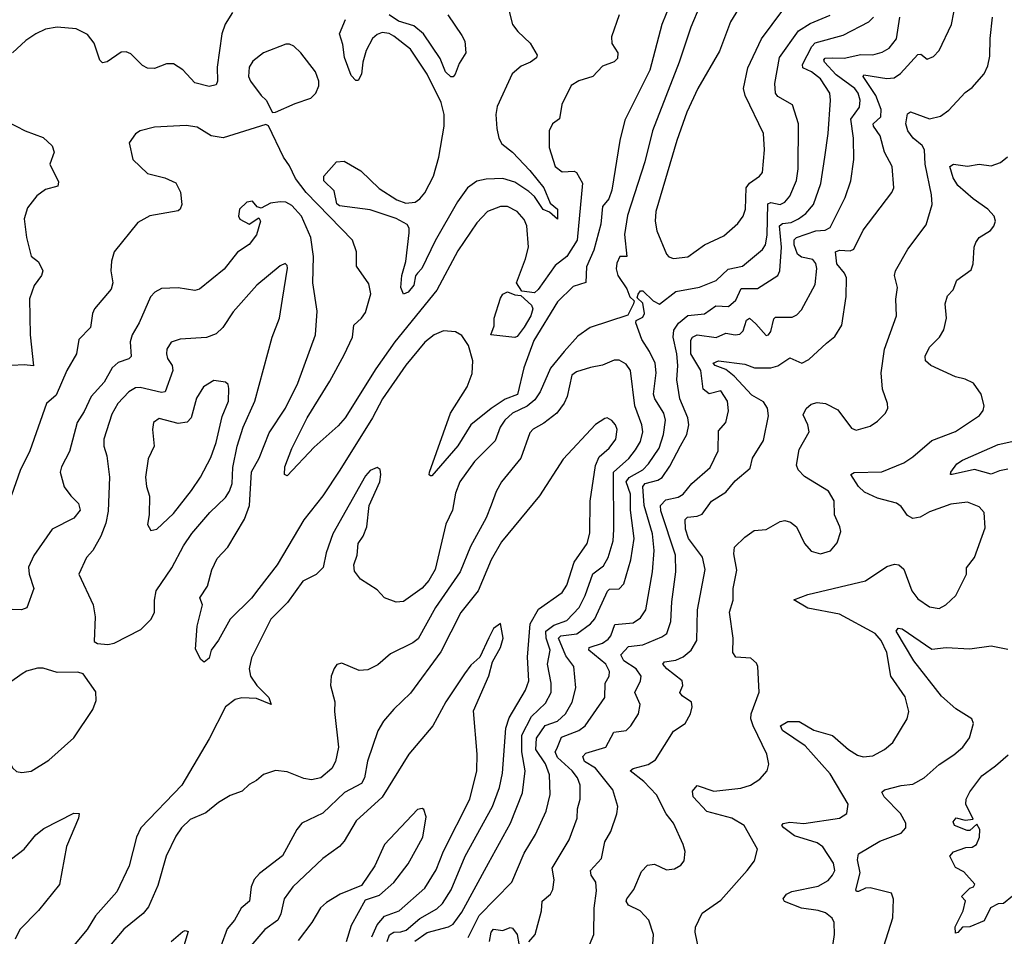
# Model space of a CAD drawing. Extents: x 1550320 to 1685906, y 509093 to 640511.
# Tile 429 of 532: x 1660996 to 1665150, y 581357 to 585225. Entities that reach past the tile are written whole.
import ezdxf

# ---------------------------------------------------------------- set-up
doc = ezdxf.new("R2010")
doc.units = 0

msp = doc.modelspace()

# ---------------------------------------------------------------- linework, layer by layer
at = {"layer": '0CON20XD'}
for points in [[(1663941.2, 585465), (1663827.4, 585192.6), (1663778.4, 585045), (1663666.5, 584755), (1663634.2, 584625), (1663561.3, 584398.7), (1663548.2, 584318.2), (1663558, 584225), (1663528.8, 584225), (1663515, 584196.7), (1663513.3, 584173.3), (1663520.5, 584145), (1663558.3, 584088.3), (1663570, 584055), (1663588.3, 584038.3), (1663585.8, 584025), (1663562, 583978), (1663403.8, 583926.2), (1663351.4, 583888.6), (1663293.2, 583825), (1663235.2, 583754.8), (1663191.9, 583655), (1663169.6, 583620.4), (1663136.8, 583593.2), (1663076.1, 583565), (1663043.5, 583535), (1663023.7, 583505), (1663001.7, 583448.3), (1662915, 583361.1), (1662853.5, 583275), (1662835, 583226.7), (1662822.7, 583155), (1662793.6, 583096.4), (1662748.7, 582905), (1662722.3, 582857.7), (1662695, 582825.9), (1662615, 582770), (1662585, 582766.7), (1662535.6, 582785.6), (1662505, 582818.8), (1662434.4, 582864.4), (1662408.3, 582898.3), (1662406, 582925), (1662419.5, 582965), (1662423.9, 583015), (1662445, 583045.6), (1662461.1, 583085), (1662470.6, 583175), (1662515.3, 583274.7), (1662520.5, 583305), (1662516.5, 583326.5), (1662505, 583335.8), (1662475, 583322.2), (1662455, 583300), (1662316.8, 583055), (1662289.3, 582975), (1662276.2, 582913.8), (1662246.9, 582883.1), (1662191.1, 582855), (1662126.2, 582765), (1662056.1, 582695), (1661975, 582532), (1661964.1, 582485), (1661970.7, 582455), (1661996.2, 582415), (1662047.7, 582365), (1662057.5, 582335), (1661995, 582360.4), (1661933.3, 582363.3), (1661905, 582356.7), (1661865, 582325.8), (1661795, 582190), (1661680.6, 581995), (1661507.8, 581815), (1661488.5, 581775), (1661458.5, 581655), (1661405.8, 581544.2), (1661316.1, 581443.9), (1661280.3, 581385), (1661209.9, 581300.1)], [(1664055.5, 585315), (1663995.6, 585215), (1663948.1, 585091.9), (1663857.5, 584935), (1663811.6, 584835), (1663768.4, 584715), (1663680, 584415), (1663676.7, 584375), (1663683.8, 584333.8), (1663725.4, 584235.4), (1663735, 584224.3), (1663755, 584216.5)], [(1663742.3, 585295), (1663705.4, 585205), (1663655, 585011.4), (1663548.8, 584801.2), (1663527.7, 584715), (1663494.1, 584505), (1663481.3, 584468.7), (1663455, 584436.2), (1663448.8, 584361.2), (1663418.5, 584251.5), (1663387.9, 584182.1), (1663384.6, 584115.4), (1663331.8, 584098.2), (1663265, 584034.5), (1663165, 583871.1), (1663123.9, 583755), (1663096.4, 583643.6), (1663045, 583623), (1662985.4, 583584.6), (1662900, 583515), (1662845, 583426.4), (1662735, 583299.4), (1662729.3, 583299.3), (1662724, 583304), (1662725.7, 583315), (1662813.9, 583565), (1662883.8, 583675), (1662905, 583731.2), (1662907.8, 583785), (1662889.8, 583849.8), (1662861.7, 583891.7), (1662835, 583908.1), (1662785, 583912.1), (1662745, 583895.4), (1662705, 583863.8), (1662625, 583767.5), (1662527.6, 583625), (1662484.7, 583545), (1662346.6, 583323.4), (1662275, 583215.6), (1662195.3, 583114.7), (1662082.2, 582925), (1662005.6, 582825), (1661975, 582784), (1661884.7, 582695.3), (1661835, 582606.2), (1661804.3, 582565), (1661795, 582530.8), (1661775, 582514.2), (1661760, 582525), (1661738.3, 582568.3), (1661744.6, 582665), (1661768.1, 582755), (1661756.9, 582785), (1661788.9, 582835), (1661806.6, 582903.4), (1661828.9, 582951.1), (1661875, 582999.2), (1661945, 583117.1), (1661965.3, 583175), (1661975, 583316.5), (1662006.5, 583375), (1662048.9, 583481.1), (1662118, 583585), (1662170.3, 583690.3)], [(1663876.8, 582956.8), (1663817.6, 583035), (1663805.3, 583075), (1663804.1, 583115.9), (1663814.2, 583125.8), (1663855, 583130), (1663875, 583138.8), (1663915, 583192.5), (1663975, 583231.2), (1664015, 583278.2), (1664077.8, 583332.2), (1664088, 583375), (1664135, 583448.8), (1664156.2, 583553.8), (1664151.2, 583585), (1664135, 583611.8), (1664085, 583640), (1664010.7, 583720.7), (1663975, 583749.2), (1663930.6, 583765), (1663922.7, 583775), (1663945, 583784.6), (1664055, 583770.5), (1664096.3, 583756.3), (1664165, 583755.8), (1664195, 583763.5), (1664245, 583797.8), (1664295.7, 583775.7), (1664325, 583790.4), (1664400.2, 583859.8), (1664435, 583888), (1664464.5, 583935), (1664483.8, 584056.2), (1664484.7, 584135), (1664476.5, 584155), (1664444.4, 584195), (1664437.8, 584245), (1664455, 584252.4), (1664500.5, 584249.5), (1664515, 584256.9), (1664555, 584336.9), (1664675.6, 584495), (1664684.5, 584515), (1664677.8, 584605), (1664645.4, 584665), (1664627.2, 584735), (1664598.2, 584775), (1664597.3, 584785), (1664629.1, 584815), (1664631, 584845), (1664607.9, 584905), (1664555.5, 584985), (1664557.9, 584992.1), (1664655, 584976.5), (1664685, 584979.5), (1664712.6, 584997.4), (1664785, 585077.3), (1664798.5, 585078.5), (1664825, 585058), (1664851.1, 585068.9), (1664875, 585094.2), (1664928.2, 585205), (1664946.7, 585305)], [(1663525.5, 585245), (1663492.5, 585152.5), (1663494.6, 585124.6), (1663519.4, 585085), (1663518.9, 585061.1), (1663505, 585046.9), (1663455, 585028.6), (1663415, 584985.6), (1663355, 584966.7), (1663323.1, 584946.9), (1663283.1, 584866.9), (1663274.3, 584805.7), (1663244.5, 584785.5), (1663230, 584755), (1663229.5, 584685), (1663255, 584605.8), (1663285, 584582.1), (1663335, 584585.5), (1663345, 584580.5), (1663370.7, 584535), (1663347.7, 584295), (1663304.7, 584225), (1663255, 584188), (1663183.7, 584086.3), (1663167.6, 584072.4), (1663115, 584078.5), (1663092, 584115), (1663130.2, 584215), (1663142.9, 584265), (1663135.8, 584355), (1663125, 584382.2), (1663095.4, 584415), (1663055, 584436.6), (1663025, 584436), (1662970, 584415), (1662925, 584366.9), (1662845, 584248.9), (1662756.1, 584083.9), (1662578.4, 583865), (1662499, 583751), (1662370, 583545), (1662339.7, 583510.3), (1662238.8, 583421.2), (1662125, 583300), (1662113.3, 583305), (1662115, 583337.5), (1662144.1, 583415), (1662208.6, 583545), (1662305, 583699.5), (1662365, 583811.1), (1662399.8, 583885), (1662406, 583935), (1662438.7, 583965), (1662455, 583989.5), (1662477.7, 584067.7), (1662469.5, 584109.5), (1662416.7, 584185), (1662417.8, 584245), (1662401.1, 584295), (1662205, 584495.7), (1662160.3, 584555), (1662135, 584608.1), (1662109.2, 584645), (1662046.1, 584776.1), (1662035, 584782.5), (1661855, 584726), (1661804.3, 584734.3), (1661745, 584771.4), (1661698.7, 584778.7), (1661565, 584770.8), (1661504.2, 584755.8), (1661485, 584742.5), (1661458.8, 584705), (1661474.2, 584635), (1661536, 584575), (1661608, 584558), (1661655, 584536.2), (1661675, 584497.5), (1661680, 584445), (1661673.3, 584425), (1661665, 584418.8), (1661545, 584396.5), (1661495, 584368.2), (1661395.5, 584245), (1661383.9, 584206.1), (1661381.1, 584165), (1661388.8, 584115), (1661382.3, 584087.7), (1661311.9, 584005), (1661303.3, 583985), (1661294.6, 583925.4), (1661245.6, 583875), (1661235.4, 583815), (1661195.4, 583745), (1661150.3, 583639.7), (1661110, 583605), (1661038.9, 583405), (1660998.1, 583321.9), (1660961.2, 583218.8)], [(1661894.5, 585255), (1661863.7, 585206.3), (1661849.3, 585165), (1661829.7, 585025), (1661830.9, 584965), (1661825, 584949.2), (1661795, 584942.7), (1661735, 584958.5), (1661685, 585013.5), (1661645, 585038.5), (1661615, 585037.8), (1661565, 585018.6), (1661535, 585020), (1661515, 585030.8), (1661465, 585080.8), (1661445, 585089.2), (1661425, 585087.5), (1661365, 585047.1), (1661345, 585042.5), (1661335, 585053.3), (1661310.9, 585125), (1661282.6, 585162.6), (1661235, 585185.4), (1661155, 585192.7), (1661105.3, 585184.7), (1661064.2, 585165), (1661022.7, 585137.3), (1660965.8, 585085)], [(1663060, 585265), (1663075.5, 585205), (1663097.5, 585175), (1663150, 585125), (1663179.1, 585075), (1663176.4, 585063.6), (1663151.4, 585045), (1663111.4, 585028.6), (1663074.5, 584995.5), (1663011.1, 584858.9), (1663004.7, 584825), (1663009.1, 584765), (1663018.4, 584725), (1663031, 584701), (1663075.4, 584665), (1663148.4, 584588.4), (1663207.1, 584515), (1663235, 584450), (1663265.4, 584425), (1663265, 584383.3), (1663232.2, 584412.2), (1663205, 584424), (1663167.9, 584477.9), (1663145, 584500.3), (1663085, 584539.3), (1663034.7, 584554.7), (1662965, 584551.3), (1662925, 584543.1), (1662885.5, 584515), (1662843.6, 584456.4), (1662749, 584291), (1662693.1, 584175), (1662675.3, 584154.7), (1662666.7, 584143.3), (1662659.6, 584105), (1662635, 584074.5), (1662615, 584066.7), (1662604.5, 584094.5), (1662609.2, 584145), (1662625.4, 584204.6), (1662639.2, 584325), (1662639.1, 584345), (1662630.4, 584360.4), (1662585.2, 584385.2), (1662475, 584422.3), (1662345, 584438.7), (1662335, 584447.5), (1662323.1, 584503.1), (1662280, 584545), (1662278.8, 584565), (1662332.5, 584625), (1662365, 584628), (1662435, 584586.9), (1662512.7, 584512.7), (1662587.5, 584465), (1662625, 584451.1), (1662665, 584455.3), (1662685, 584468.7), (1662705, 584493.8), (1662741.6, 584565), (1662764.3, 584645), (1662786.6, 584775), (1662787.5, 584825), (1662775.2, 584875), (1662715.2, 584995.2), (1662645, 585100), (1662574.6, 585155), (1662555, 585166.5), (1662525, 585170.2), (1662505, 585162.4), (1662485, 585144.6), (1662458.6, 585095), (1662444.2, 585045), (1662438.8, 584995), (1662425, 584967.5), (1662415, 584967.5), (1662395, 584988.6), (1662366.8, 585065), (1662360.1, 585120.1), (1662345.4, 585165), (1662371.1, 585225)], [(1662802, 585245), (1662861.7, 585158.3), (1662874.3, 585134.3), (1662878.1, 585085), (1662850.9, 585039.1), (1662834, 584995), (1662825, 584984), (1662815, 584982.9), (1662793.2, 585005), (1662770.3, 585060.3), (1662700.5, 585165), (1662659.2, 585199.2), (1662595, 585217.8), (1662555.4, 585245)], [(1662888.2, 581351.8), (1662935.2, 581445), (1663072.9, 581585), (1663125, 581707.1), (1663172.9, 581787.1), (1663217.8, 581885), (1663234.7, 581955), (1663231.8, 582038.2), (1663214.3, 582085), (1663174.5, 582145), (1663176.3, 582193.7), (1663213.9, 582246.1), (1663265.1, 582264.9), (1663298.6, 582295), (1663327.4, 582345), (1663343.3, 582405), (1663334.6, 582495), (1663299.8, 582539.8), (1663269, 582615), (1663280, 582625), (1663346.5, 582633.5), (1663405.2, 582674.8), (1663423.2, 582696.8), (1663476.5, 582813.5), (1663485, 582821.5), (1663525, 582822.9), (1663545.2, 582844.8), (1663574.8, 582945.2), (1663589, 583035), (1663573.1, 583155), (1663573.2, 583223.2), (1663555.2, 583275), (1663567.4, 583292.6), (1663625.1, 583324.9), (1663649.6, 583350.4), (1663694, 583416), (1663712.4, 583475), (1663720.3, 583535), (1663713.3, 583565), (1663675.9, 583625), (1663670, 583645), (1663682.2, 583735), (1663676.8, 583775), (1663653.6, 583825), (1663620.6, 583875), (1663595.7, 583945), (1663596.7, 583955), (1663625, 583970), (1663631.8, 583985), (1663625, 584028.8), (1663601.7, 584051.7), (1663605, 584066.7), (1663615, 584081.2), (1663625, 584080), (1663668.3, 584038.3), (1663695, 584024.6), (1663765, 584077.5), (1663865, 584096.6), (1663935.2, 584124.8), (1663985, 584171.8), (1664045.6, 584185), (1664130.5, 584255), (1664142.8, 584275), (1664149.8, 584315), (1664152.6, 584447.4), (1664165, 584452.9), (1664205, 584444.2), (1664224.8, 584455.2), (1664245, 584480), (1664273.9, 584546.1), (1664280, 584595), (1664281.8, 584785), (1664256.7, 584865), (1664195, 584900.5), (1664185.3, 584915.3), (1664182, 584955), (1664201.9, 585065), (1664282.2, 585177.8), (1664331.8, 585208.2), (1664415, 585243.2)], [(1663145, 581333.1), (1663170.6, 581365), (1663198.5, 581465), (1663200.6, 581505), (1663235.9, 581534.1), (1663245.5, 581555), (1663251.8, 581595), (1663243.2, 581645), (1663315, 581764), (1663347.7, 581855), (1663349.3, 581895), (1663361.6, 581935), (1663360.7, 581995), (1663349.4, 582025), (1663327.4, 582055), (1663265, 582110.9), (1663254.8, 582135), (1663261.9, 582148.1), (1663282.3, 582197.7), (1663355.2, 582224.8), (1663382.7, 582245), (1663465.5, 582365), (1663466.7, 582425), (1663483.5, 582455), (1663484.6, 582475), (1663469.3, 582505), (1663398, 582565), (1663398.5, 582575), (1663455, 582594.4), (1663479.5, 582610.5), (1663490.4, 582625), (1663507.1, 582672.9), (1663585, 582679.4), (1663615, 582700.4), (1663637.6, 582735), (1663666.7, 582895), (1663673, 582985), (1663665.6, 583055), (1663631.2, 583175), (1663626, 583255), (1663635, 583267.4), (1663688.8, 583281.2), (1663706.7, 583293.3), (1663739.6, 583340.4), (1663784.1, 583425.9), (1663810.8, 583475), (1663820, 583515), (1663814.8, 583545), (1663781, 583625), (1663768.6, 583705), (1663773.3, 583765), (1663769.3, 583815), (1663752.9, 583885), (1663756.2, 583915), (1663776.2, 583943.8), (1663815, 583976.3), (1663885, 583984.2), (1663933, 584017), (1663986.1, 584013.9), (1664018.3, 584041.7), (1664039.7, 584090.3), (1664109, 584091), (1664195.3, 584144.7), (1664203.2, 584165), (1664210.1, 584265), (1664202.1, 584355), (1664215, 584364.5), (1664251.5, 584368.5), (1664282.3, 584385), (1664313.1, 584406.9), (1664344.8, 584445.2), (1664376.9, 584533.1), (1664392.9, 584645), (1664406.8, 584745), (1664417.3, 584885), (1664414.6, 584915), (1664375.3, 584975), (1664336.9, 585005), (1664301, 585021), (1664299.3, 585035), (1664338, 585112), (1664353, 585127), (1664470.9, 585159.1), (1664579.5, 585215), (1664599.2, 585235)], [(1663382.5, 581277.5), (1663418.6, 581365), (1663419.6, 581475), (1663429.5, 581549.5), (1663427.3, 581585), (1663407.3, 581615), (1663404.5, 581635), (1663451.1, 581685), (1663464.6, 581755), (1663490.2, 581799.8), (1663515.9, 581874.1), (1663520.4, 581905), (1663498.2, 581975), (1663425.8, 582065.8), (1663379.3, 582095), (1663371.8, 582115), (1663385, 582129.7), (1663469.5, 582155), (1663502.3, 582217.7), (1663555.3, 582224.7), (1663575, 582244.4), (1663606.4, 582295), (1663613.8, 582335), (1663591.5, 582385), (1663616, 582435), (1663618.4, 582455), (1663597.2, 582485), (1663545, 582519), (1663532.1, 582545), (1663565, 582579.6), (1663625, 582586.7), (1663705, 582620.4), (1663726.4, 582635), (1663744.1, 582685), (1663747.9, 582767.9), (1663764.7, 582895), (1663763.8, 582965), (1663701.7, 583151.7), (1663699.6, 583175), (1663721.7, 583198.3), (1663775, 583210.5), (1663795, 583222), (1663832.3, 583267.7), (1663910, 583335), (1663942.9, 583405), (1663945, 583490), (1663975.3, 583524.7), (1663986.2, 583573.8), (1663982.9, 583615), (1663955, 583658.1), (1663905, 583645.4), (1663880, 583665), (1663870.2, 583745), (1663827.7, 583815), (1663827.8, 583872.2), (1663835, 583885.4), (1663855, 583894.7), (1663935, 583883.5), (1663975, 583902), (1664015, 583894.6), (1664035, 583897.1), (1664048.3, 583911.7), (1664063.3, 583956.7), (1664075, 583965.4), (1664102, 583942), (1664145, 583892.5), (1664155, 583894.4), (1664165, 583908.6), (1664178.1, 583961.9), (1664185, 583970), (1664255, 583970), (1664275, 583978.9), (1664295, 584000), (1664352.2, 584107.8), (1664360, 584175), (1664355, 584195.6), (1664342.2, 584212.3), (1664295, 584223.3), (1664278.3, 584235), (1664264, 584275), (1664263.6, 584296.4), (1664273.1, 584305), (1664355, 584334.4), (1664395, 584336.4), (1664415, 584347.3), (1664479.3, 584475), (1664502.3, 584545), (1664515.9, 584635), (1664513.7, 584725), (1664502.2, 584805), (1664539.7, 584855), (1664541.6, 584885), (1664533.3, 584915), (1664520.3, 584935), (1664441.3, 584991.3), (1664391.6, 585045), (1664389.5, 585055), (1664395, 585061.6), (1664425.6, 585064.4), (1664475, 585062.6), (1664545, 585078.1), (1664595, 585076.6), (1664635, 585087.9), (1664665, 585104.5), (1664695, 585144), (1664710, 585235)], [(1663755, 584216.5), (1663815, 584224.5), (1663885.4, 584274.6), (1663967.7, 584312.3), (1664026.4, 584365), (1664049.1, 584395), (1664058.5, 584425), (1664060.6, 584515), (1664075, 584535.4), (1664118, 584565), (1664129.6, 584580.4), (1664139.1, 584675), (1664133.9, 584745), (1664057.1, 584905), (1664050.4, 584935), (1664068.2, 585021.8), (1664125.8, 585144.2), (1664215.4, 585265)], [(1663863.5, 581293.5), (1663845.6, 581375), (1663847.8, 581395), (1663875.8, 581455), (1663955, 581509.4), (1664065.6, 581635), (1664095.8, 581675), (1664109.2, 581725), (1664052.7, 581825), (1664001.4, 581855), (1663895, 581883.9), (1663838.2, 581945), (1663835, 581968.8), (1663855, 581993.1), (1663925, 581969.2), (1664038.3, 581981.7), (1664080, 581995), (1664119.4, 582020.6), (1664150, 582055), (1664157.3, 582082.7), (1664148.9, 582125), (1664090.3, 582245), (1664081.4, 582275), (1664082.5, 582295), (1664116.6, 582386.6), (1664110.8, 582495), (1664105, 582510), (1664081.2, 582531.2), (1664017.5, 582535), (1664005.7, 582555), (1664006.2, 582615), (1663991.2, 582725), (1664006, 582775), (1664006.6, 582825), (1664021.6, 582901.6), (1664008.9, 582971.1), (1664011.7, 582998.3), (1664055, 583041.2), (1664095, 583068.8), (1664145, 583073.8), (1664205, 583107.5), (1664225, 583111.4), (1664248.8, 583105), (1664274.2, 583085), (1664307.5, 583015), (1664335, 582982), (1664375, 582970.8), (1664416.8, 582983.2), (1664445, 583016.7), (1664460, 583065), (1664457.1, 583085), (1664434, 583135), (1664432.5, 583195), (1664408.1, 583235), (1664307.5, 583297.5), (1664280, 583325), (1664273.1, 583345), (1664285, 583411.2), (1664326.9, 583485), (1664322.1, 583515), (1664302.4, 583557.6), (1664315, 583584.2), (1664335, 583601.9), (1664360.7, 583609.3), (1664395.4, 583605.4), (1664448.1, 583578.1), (1664505, 583501.2), (1664525, 583492.5), (1664585, 583510), (1664615, 583530), (1664648.8, 583565), (1664658.8, 583585), (1664658, 583605), (1664636, 583665), (1664631.5, 583735), (1664645.6, 583835), (1664695.4, 583974.6), (1664692.7, 584045), (1664700, 584095), (1664687.1, 584145), (1664691.4, 584165), (1664744, 584256), (1664820.5, 584359.5), (1664845.4, 584444.6), (1664843.5, 584485), (1664815.9, 584615), (1664813.2, 584675), (1664804.3, 584694.3), (1664766.1, 584725), (1664743.8, 584755), (1664734.7, 584785), (1664742.1, 584827.9), (1664755, 584835.4), (1664835, 584806.7), (1664881.8, 584818.2), (1664916.7, 584843.3), (1664985, 584918), (1665015, 584938.8), (1665065, 584996.7), (1665080.3, 585029.7), (1665089.3, 585070.7), (1665090.4, 585145), (1665100.8, 585235)], [(1662063.6, 584833.6), (1662075, 584833.8), (1662158.3, 584871.7), (1662225, 584894), (1662245.7, 584915), (1662258.6, 584945), (1662258.1, 584965), (1662244.3, 585005), (1662182.5, 585085), (1662153, 585113), (1662135, 585121.2), (1662118.8, 585121.2), (1662024.6, 585085.4), (1661980.2, 585049.8), (1661964.4, 585025), (1661961.5, 584985), (1661970.6, 584965), (1662014.5, 584904.5), (1662036.2, 584885), (1662063.6, 584833.6)], [(1660944, 584795), (1661020, 584755), (1661095, 584727.5), (1661132.7, 584692.7), (1661141.2, 584665), (1661123.3, 584615), (1661160.7, 584540.7), (1661157.5, 584522.5), (1661105, 584508.5), (1661068.2, 584481.8), (1661029.4, 584430.6), (1661015.5, 584385), (1661025.6, 584305.6), (1661045, 584227.5), (1661075, 584203.3), (1661093.8, 584165), (1661088, 584145), (1661056.9, 584103.1), (1661037.3, 584047.3), (1661040, 583895), (1661053.9, 583763.9), (1661015, 583768.8), (1660963.3, 583765)], [(1664412.4, 581222.4), (1664434.6, 581365), (1664432.1, 581415), (1664424.1, 581434.1), (1664395.9, 581455.9), (1664365, 581466.3), (1664295, 581475.8), (1664223.2, 581503.2), (1664217.1, 581515), (1664231.9, 581535), (1664254.3, 581545.7), (1664365, 581568.1), (1664407.1, 581592.9), (1664426.1, 581615), (1664435.3, 581635), (1664429.7, 581665), (1664385, 581733.8), (1664361.4, 581751.4), (1664265, 581780.6), (1664220, 581815), (1664212, 581825), (1664217.1, 581832.9), (1664245, 581838.9), (1664305, 581832.4), (1664455, 581855.6), (1664485.5, 581874.5), (1664491.4, 581915), (1664415, 582043.1), (1664310.9, 582160.9), (1664214.3, 582225), (1664206.2, 582245), (1664237, 582263), (1664285, 582264), (1664346.1, 582226.1), (1664425, 582204.3), (1664493.3, 582145), (1664531.3, 582121.3), (1664555, 582114.5), (1664595, 582117.8), (1664644.6, 582145.4), (1664680, 582175), (1664740, 582275), (1664747.8, 582305), (1664732.3, 582367.7), (1664672.3, 582455), (1664654.7, 582555), (1664631.1, 582605), (1664606, 582635), (1664455, 582715.6), (1664321.6, 582741.6), (1664262.9, 582777.1), (1664320.8, 582799.2), (1664565, 582857.1), (1664655, 582916.7), (1664687.4, 582927.4), (1664705, 582924.3), (1664726.2, 582906.2), (1664760.5, 582815), (1664785, 582781.1), (1664835, 582746.7), (1664875, 582740.5), (1664904.3, 582755), (1664945.3, 582794.7), (1664990.8, 582885), (1664991.4, 582911.4), (1665024.4, 582955), (1665069.7, 583080.3), (1665065.8, 583145), (1665045, 583169.2), (1664995, 583189.4), (1664925, 583180), (1664835, 583148.5), (1664795, 583125.4), (1664765, 583120), (1664742, 583132), (1664715, 583170), (1664695, 583184.7), (1664615.2, 583205.2), (1664560.4, 583230.4), (1664534.7, 583255), (1664502.9, 583305), (1664516.6, 583313.4), (1664633, 583317), (1664725.8, 583355), (1664765, 583380), (1664845, 583448.9), (1664945, 583486.9), (1665046.2, 583555), (1665061.4, 583575), (1665065.7, 583595), (1665053.3, 583645), (1665020.8, 583690.8), (1664985, 583707.9), (1664945, 583717.1), (1664840, 583765), (1664818.2, 583785), (1664816.2, 583805), (1664835, 583843.1), (1664876.4, 583885), (1664895, 583916), (1664906.1, 583965), (1664900.9, 584025), (1664911.2, 584058.8), (1664934.2, 584085), (1664950, 584125), (1665010.5, 584169.5), (1665019.5, 584195), (1665023.3, 584265), (1665030, 584285), (1665045, 584306), (1665092, 584335), (1665106.4, 584353.6), (1665112.9, 584375), (1665107.8, 584395), (1665080.6, 584425), (1665018.8, 584468.8), (1664954.6, 584525), (1664935, 584557.5), (1664920.6, 584605), (1664935.5, 584614.5), (1664995, 584606.4), (1665045, 584614.5), (1665095, 584607.5), (1665135, 584621.4), (1665163.5, 584646.5)], [(1662170.3, 583690.3), (1662244.5, 583895), (1662250.9, 583995), (1662232.5, 584115), (1662235.8, 584225), (1662224.8, 584305), (1662185.3, 584395), (1662145, 584441.1), (1662118.8, 584455), (1662095, 584456.2), (1662055, 584450), (1662015, 584428.7), (1661998.1, 584435), (1661979.1, 584459.1), (1661955, 584454), (1661924, 584425), (1661918.8, 584395), (1661925, 584382.5), (1661965, 584362), (1662005, 584388.5), (1662012.2, 584375), (1661995, 584317.5), (1661965, 584275.6), (1661915, 584244.4), (1661858.5, 584171.5), (1661755, 584088.1), (1661735, 584082.5), (1661665, 584093.3), (1661595, 584090), (1661566.2, 584075), (1661548.6, 584055), (1661500.9, 583945), (1661470.5, 583895), (1661462.9, 583865), (1661467.1, 583802.9), (1661456.4, 583793.6), (1661411.8, 583778.2), (1661386.2, 583755), (1661352.3, 583695), (1661297.3, 583635), (1661269, 583571), (1661238.2, 583525), (1661206.7, 583403.3), (1661172.1, 583337.9), (1661167.5, 583315), (1661183.6, 583253.6), (1661211.4, 583215), (1661245, 583182.9), (1661251.3, 583155), (1661225, 583121.1), (1661133.3, 583075), (1661056.4, 582963.6), (1661034, 582915), (1661036.2, 582885), (1661055.7, 582825), (1661026.4, 582743.6), (1661004.1, 582734.1), (1660965, 582735.7)], [(1661368.3, 582588.3), (1661395, 582594), (1661508, 582652), (1661551.1, 582695), (1661564.5, 582725), (1661564.5, 582775), (1661572.2, 582815), (1661637.6, 582912.4), (1661687.5, 583005), (1661722.7, 583057.3), (1661797.9, 583145), (1661865, 583208.8), (1661881.9, 583235), (1661893.1, 583266.9), (1661895.2, 583335), (1661913.7, 583425), (1661938.8, 583505), (1661988, 583615), (1662061.8, 583885), (1662091.8, 583965), (1662105.7, 584045), (1662126.2, 584176.2), (1662125, 584187.5), (1662115.8, 584195.8), (1662095, 584185.7), (1661997.5, 584105), (1661897.4, 583992.6), (1661853.8, 583926.2), (1661825, 583898.5), (1661785, 583884), (1661673.1, 583876.9), (1661635, 583864.4), (1661617.5, 583835), (1661615.6, 583815), (1661620.6, 583795), (1661640, 583765), (1661641.8, 583745), (1661609.4, 583655), (1661595, 583651.4), (1661505, 583672.2), (1661485, 583671.2), (1661456.1, 583655), (1661410.7, 583605), (1661385, 583560.8), (1661351.5, 583455), (1661351.2, 583425), (1661364.5, 583385), (1661375.4, 583295), (1661369.7, 583150.2), (1661360.1, 583099.9), (1661339.2, 583045), (1661305, 582984.2), (1661278.6, 582955), (1661246, 582885), (1661305.7, 582755), (1661314.2, 582705), (1661310.8, 582600.8), (1661325, 582592), (1661368.3, 582588.3)], [(1663085, 583883.8), (1662984.5, 583895), (1662997.6, 583932.4), (1662998, 583965), (1663025, 584050), (1663035, 584066.5), (1663055, 584076.1), (1663085, 584063.3), (1663110.5, 584060.5), (1663155, 584020), (1663161.8, 584005), (1663152.6, 583975), (1663125, 583927.3), (1663095, 583888), (1663085, 583883.8)], [(1662664.1, 581335.9), (1662715, 581373.3), (1662805, 581397.3), (1662825, 581408.2), (1662861.2, 581458.8), (1662974, 581666), (1663066.9, 581835), (1663117.8, 581962.2), (1663128.4, 582055), (1663114.8, 582135), (1663114.4, 582205), (1663155.1, 582284.9), (1663215, 582340), (1663238.6, 582385), (1663239, 582425), (1663222.7, 582505), (1663234.5, 582565), (1663216.9, 582615), (1663215.5, 582644.5), (1663249.6, 582670.4), (1663305, 582689.5), (1663356.1, 582745), (1663382.5, 582795), (1663414, 582886), (1663459.2, 582920.8), (1663479.5, 582955), (1663499.8, 583025), (1663503.4, 583073.4), (1663502.1, 583315), (1663566.5, 583373.5), (1663595, 583409.6), (1663615.8, 583445), (1663625.3, 583485), (1663620.8, 583515), (1663591.6, 583595), (1663573.8, 583743.8), (1663555, 583771.8), (1663525, 583787.3), (1663505, 583787.3), (1663455, 583767.5), (1663405, 583757.5), (1663345, 583738.2), (1663325.6, 583725), (1663305.9, 583635), (1663293.6, 583606.4), (1663261.8, 583565), (1663207.5, 583522.5), (1663162.6, 583497.4), (1663148.5, 583481.5), (1663111.1, 583375), (1663028.8, 583275), (1663005.9, 583234.1), (1662985.5, 583175.5), (1662965, 583123.1), (1662898.1, 583001.9), (1662855.2, 582894.8), (1662750.6, 582745), (1662677.3, 582612.7), (1662655, 582595.4), (1662561.2, 582548.8), (1662506.9, 582503.1), (1662465, 582481.4), (1662428.3, 582478.3), (1662355, 582508.8), (1662335, 582503.3), (1662323, 582487), (1662310, 582455), (1662308, 582415), (1662325.8, 582345.8), (1662324.4, 582305), (1662341.1, 582155), (1662328.8, 582095), (1662313.6, 582065), (1662266.9, 582025), (1662226.9, 582016.9), (1662195, 582022.3), (1662125, 582051.2), (1662075, 582056.5), (1662025, 582040), (1661995, 582014), (1661965, 581998), (1661935, 581969.2), (1661885, 581951.4), (1661835, 581921.9), (1661781.9, 581878.1), (1661715, 581850), (1661679.1, 581815), (1661655, 581779.4), (1661614.6, 581695), (1661579.3, 581570.7), (1661539.1, 581480.9), (1661517.4, 581452.6), (1661435, 581386.5), (1661374.6, 581315)], [(1661549.3, 583069.3), (1661575, 583074.2), (1661645, 583140.9), (1661721.5, 583238.5), (1661759.3, 583295), (1661802.1, 583377.9), (1661825, 583440.8), (1661850.1, 583549.9), (1661877.5, 583615), (1661878.9, 583668.9), (1661875.5, 583685.5), (1661865, 583695.8), (1661815, 583701.8), (1661771.1, 583675), (1661742.3, 583627.7), (1661720, 583545), (1661703.3, 583526.7), (1661665, 583521.3), (1661585, 583541.4), (1661560.8, 583525), (1661557.1, 583495), (1661563.3, 583425), (1661537.7, 583372.3), (1661527.3, 583295), (1661531.5, 583255), (1661544.4, 583214.4), (1661542.9, 583135), (1661536, 583095), (1661549.3, 583069.3)], [(1662546.9, 581335), (1662557.2, 581362.8), (1662574.9, 581375.1), (1662605, 581375.4), (1662626.7, 581383.3), (1662685, 581431.6), (1662756.6, 581473.4), (1662780.6, 581495), (1662816.5, 581553.5), (1662876.4, 581695), (1662990.8, 581905), (1663020.5, 581985), (1663033.9, 582045), (1663047.8, 582235), (1663061.7, 582278.3), (1663130.3, 582395), (1663144.7, 582435), (1663138.2, 582535), (1663150, 582675), (1663185, 582736.7), (1663285, 582807.1), (1663305, 582838), (1663336, 582935), (1663390.4, 583015), (1663402.4, 583057.6), (1663403.5, 583193.5), (1663426.2, 583343.8), (1663440.4, 583379.6), (1663482.7, 583417.3), (1663511.8, 583455), (1663517.3, 583495), (1663510.5, 583515), (1663495, 583532.9), (1663475, 583544), (1663465, 583542.5), (1663425, 583517.1), (1663289.7, 583370.3), (1663189.5, 583215), (1663028.5, 583021.5), (1662985.4, 582945), (1662930, 582815), (1662856.8, 582723.2), (1662772.5, 582557.5), (1662645, 582383.3), (1662574.2, 582315.8), (1662531.1, 582265), (1662506.7, 582223.3), (1662463.8, 582096.2), (1662450.5, 582025), (1662438.3, 582001.7), (1662366.9, 581963.1), (1662275, 581877.1), (1662187.1, 581835), (1662165, 581808), (1662105, 581696.9), (1662007.9, 581622.1), (1661985, 581596), (1661973.3, 581565), (1661966.5, 581505), (1661930.4, 581475), (1661902.3, 581425), (1661872.1, 581387.9), (1661845.3, 581315)], [(1665165, 583328.7), (1665129.6, 583320.4), (1665095, 583306.6), (1665025, 583326.1), (1664930, 583305), (1664923.3, 583305), (1664924.2, 583315), (1664949.7, 583350.3), (1664973.9, 583366.1), (1665125, 583432.5), (1665195, 583447.8)], [(1663663.5, 581265), (1663670.9, 581365), (1663650.4, 581425), (1663614.5, 581465), (1663565, 581488.5), (1663555.5, 581505), (1663558.5, 581515), (1663587.9, 581555), (1663619.8, 581630.2), (1663645, 581657.5), (1663675, 581661.9), (1663725, 581638.1), (1663758.5, 581641.5), (1663785, 581657.1), (1663800, 581675), (1663804.2, 581715), (1663795.6, 581745), (1663754.3, 581835), (1663724, 581874), (1663683.2, 581953.2), (1663630.1, 582010.1), (1663572.2, 582055), (1663585, 582064.4), (1663648.1, 582081.9), (1663679.1, 582100.9), (1663755, 582222.2), (1663803.8, 582255), (1663826.2, 582295), (1663833.8, 582325), (1663831.2, 582345), (1663791.6, 582371.6), (1663781.5, 582385), (1663794.5, 582415), (1663790.9, 582435), (1663726.2, 582485), (1663710, 582505), (1663716.2, 582515), (1663765, 582522.1), (1663795, 582536), (1663828.8, 582565), (1663853.1, 582605), (1663855.8, 582735), (1663888.5, 582905), (1663876.8, 582956.8)], [(1662482, 581355), (1662504.3, 581405), (1662535, 581441.6), (1662596.7, 581465), (1662705, 581559.5), (1662752.8, 581637.2), (1662785, 581716.7), (1662896.1, 581935), (1662925.4, 582055), (1662926, 582126), (1662911.3, 582308.7), (1662975, 582456.2), (1662990.8, 582515), (1663025, 582576.2), (1663035.4, 582615), (1663025, 582676.7), (1662995, 582655.6), (1662975, 582616), (1662937.5, 582535), (1662899.1, 582500.9), (1662873.1, 582465), (1662794, 582346), (1662739.1, 582245), (1662637.5, 582125), (1662525.6, 581944.4), (1662416, 581844), (1662365, 581758.6), (1662345, 581735.6), (1662274.8, 581685.2), (1662148.2, 581565), (1662112.7, 581515), (1662097.9, 581452.1), (1662085.3, 581425), (1662030, 581385), (1661962.4, 581307.6)], [(1664680, 581435), (1664683.2, 581513.2), (1664675, 581539.2), (1664585, 581561.9), (1664565, 581560), (1664535, 581546), (1664526.4, 581546.4), (1664523.4, 581553.4), (1664541.6, 581625), (1664530.8, 581679.2), (1664534.7, 581705.3), (1664625, 581758.7), (1664715, 581792.2), (1664735.6, 581815), (1664735.6, 581835), (1664712.7, 581875), (1664643.6, 581945), (1664633.3, 581965), (1664644.7, 581975.3), (1664715, 581993.9), (1664765, 581999.3), (1664812, 582025), (1664875, 582081.4), (1664938, 582122), (1664975.5, 582154.5), (1665003.8, 582195), (1665020, 582255), (1665014, 582275), (1664946.4, 582316.4), (1664885, 582370.3), (1664769, 582519), (1664694.5, 582645), (1664702.8, 582657.2), (1664720, 582655), (1664845, 582569.1), (1664905, 582575.3), (1665005, 582570.4), (1665095, 582582), (1665165, 582569.2)], [(1661005, 582048.6), (1661045, 582054.4), (1661119.9, 582100.1), (1661225.4, 582194.6), (1661305, 582313.8), (1661318.3, 582351.7), (1661317.9, 582387.9), (1661263.8, 582463.8), (1661241.2, 582471.2), (1661155, 582470.4), (1661095, 582487.8), (1661071.3, 582488.7), (1661025, 582476), (1661006.7, 582465), (1660953.5, 582426.5), (1660921.7, 582388.3), (1660907.5, 582315), (1660910.9, 582240.9), (1660947.5, 582105), (1660966.8, 582066.8), (1660982.2, 582052.2), (1661005, 582048.6)], [(1665185, 581526.2), (1665147.5, 581495), (1665125, 581493.3), (1665092.3, 581477.7), (1665065, 581422.5), (1665005, 581397.5), (1664974.1, 581395.9), (1664955, 581372.5), (1664945, 581370), (1664943.2, 581396.8), (1664977.5, 581465), (1664986.7, 581506.7), (1664970, 581525), (1665005, 581560), (1665020, 581565), (1665026.4, 581576.4), (1664979.5, 581629.5), (1664945, 581647.5), (1664920, 581695), (1664936.1, 581713.9), (1664988.1, 581731.9), (1665015, 581733.6), (1665033.6, 581745), (1665045.9, 581775), (1665047, 581807), (1665035, 581830), (1665005, 581803.3), (1664993, 581803), (1664940, 581825), (1664935, 581840), (1664947, 581857), (1664985, 581846.7), (1665019.3, 581850.7), (1664987.8, 581915), (1664990, 581935), (1665005, 581967.1), (1665055, 582033.6), (1665113.8, 582076.2), (1665166.7, 582123.3)], [(1660906.9, 581643.1), (1661015.8, 581725), (1661064, 581785), (1661097.7, 581812.3), (1661225, 581876.2), (1661246.7, 581875), (1661243.8, 581855), (1661194.3, 581735.7), (1661163.8, 581575), (1661075, 581466.2), (1660997.1, 581385), (1660977.8, 581345)], [(1662375.5, 581335), (1662395.9, 581404.1), (1662455, 581511.2), (1662515, 581530.9), (1662575, 581584.6), (1662635, 581663.3), (1662671.7, 581728.3), (1662696.8, 581775), (1662710.8, 581860.8), (1662701.7, 581891.7), (1662695, 581896.7), (1662675, 581892), (1662535.7, 581745), (1662494.6, 581655), (1662438.7, 581571.3), (1662348.8, 581535), (1662290.2, 581499.8), (1662265, 581477.5), (1662228.6, 581415), (1662171.2, 581338.8)], [(1664642.5, 581315), (1664680, 581435)], [(1661634.7, 581335.3), (1661685, 581376.9), (1661695, 581382), (1661706.8, 581376.8), (1661680.8, 581289.1)], [(1662978.4, 581335), (1662985.2, 581374.8), (1662995, 581386.5), (1663035, 581382), (1663065, 581393.5), (1663075, 581390.9), (1663095.5, 581365), (1663102, 581325)]]:
    msp.add_lwpolyline(points, dxfattribs=at)

doc.saveas('drawing.dxf')
